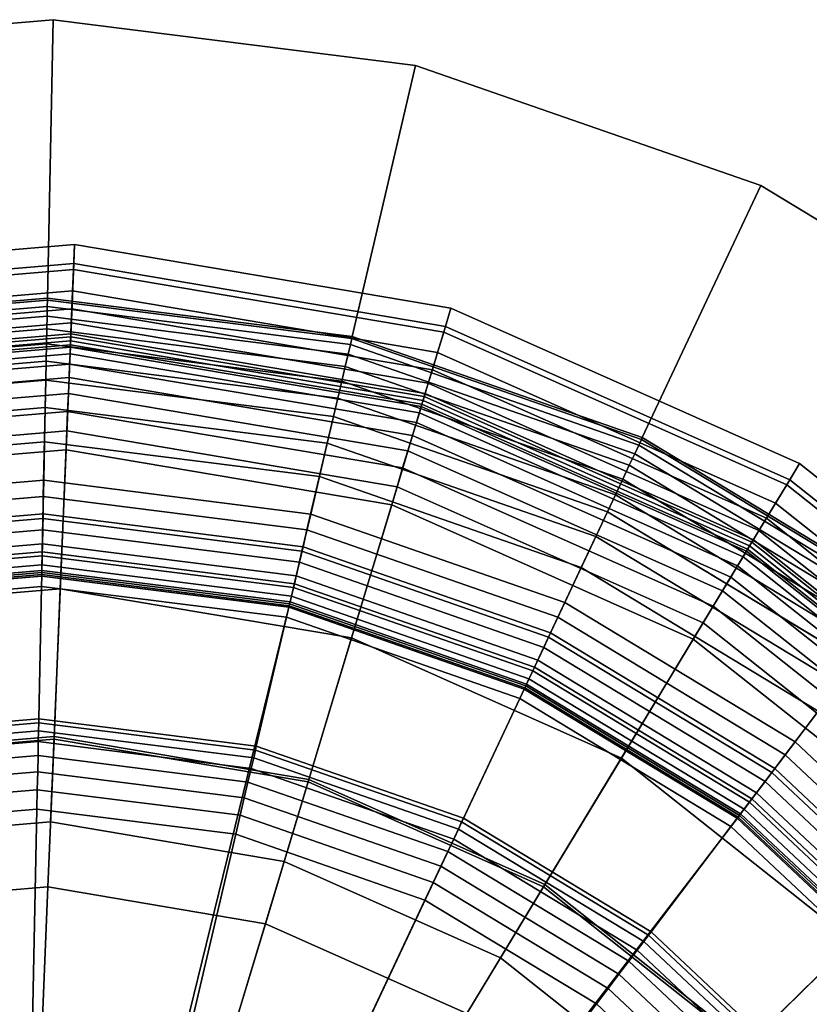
# Model space of a CAD drawing. Extents: x -43.1 to 43.1, y -41.3 to 41.3.
# Tile 502 of 656: x 31.003 to 31.636, y -12.067 to -11.278. Entities that reach past the tile are written whole.
import ezdxf

# ---------------------------------------------------------------- set-up
doc = ezdxf.new("R2010")
doc.units = 0
for name, color, linetype in [('LAMP', 7, 'CONTINUOUS'), ('LAMP_SUPPORT', 18, 'CONTINUOUS'), ('METAL_BASE', 254, 'CONTINUOUS')]:
    doc.layers.add(name, color=color, linetype=linetype)

msp = doc.modelspace()

# ---------------------------------------------------------------- linework, layer by layer
at = {"layer": 'LAMP'}
for points in [[(30.7425, -11.4843, 24.6401), (31.0473, -11.4586, 24.6401), (31.0466, -11.4738, 24.7579), (30.7457, -11.4992, 24.7579)], [(30.7467, -11.5039, 24.3843), (31.0464, -11.4786, 24.3843), (31.0473, -11.4586, 24.6401), (30.7425, -11.4843, 24.6401)], [(31.0464, -11.4786, 24.3843), (31.3431, -11.5287, 24.3843), (31.3489, -11.5095, 24.6401), (31.0473, -11.4586, 24.6401)], [(31.0473, -11.4586, 24.6401), (31.3489, -11.5095, 24.6401), (31.3445, -11.5241, 24.7579), (31.0466, -11.4738, 24.7579)], [(30.7457, -11.4992, 24.7579), (31.0466, -11.4738, 24.7579), (31.0442, -11.5324, 24.8806), (30.7579, -11.5565, 24.8806)], [(30.7502, -11.5206, 24.0998), (31.0457, -11.4957, 24.0998), (31.0464, -11.4786, 24.3843), (30.7467, -11.5039, 24.3843)], [(31.0466, -11.4738, 24.7579), (31.3445, -11.5241, 24.7579), (31.3275, -11.5802, 24.8806), (31.0442, -11.5324, 24.8806)], [(31.0457, -11.4957, 24.0998), (31.3381, -11.5451, 24.0998), (31.3431, -11.5287, 24.3843), (31.0464, -11.4786, 24.3843)], [(30.7532, -11.5346, 23.7996), (31.0451, -11.51, 23.7996), (31.0457, -11.4957, 24.0998), (30.7502, -11.5206, 24.0998)], [(31.0451, -11.51, 23.7996), (31.334, -11.5588, 23.7996), (31.3381, -11.5451, 24.0998), (31.0457, -11.4957, 24.0998)], [(30.7556, -11.5457, 23.4966), (31.0446, -11.5214, 23.4966), (31.0451, -11.51, 23.7996), (30.7532, -11.5346, 23.7996)], [(31.0446, -11.5214, 23.4966), (31.3307, -11.5697, 23.4966), (31.334, -11.5588, 23.7996), (31.0451, -11.51, 23.7996)], [(31.3431, -11.5287, 24.3843), (31.618, -11.651, 24.3843), (31.6283, -11.6338, 24.6401), (31.3489, -11.5095, 24.6401)], [(31.3489, -11.5095, 24.6401), (31.6283, -11.6338, 24.6401), (31.6204, -11.6469, 24.7579), (31.3445, -11.5241, 24.7579)], [(30.7574, -11.5542, 23.2036), (31.0443, -11.53, 23.2036), (31.0446, -11.5214, 23.4966), (30.7556, -11.5457, 23.4966)], [(31.0443, -11.53, 23.2036), (31.3282, -11.5779, 23.2036), (31.3307, -11.5697, 23.4966), (31.0446, -11.5214, 23.4966)], [(31.3445, -11.5241, 24.7579), (31.6204, -11.6469, 24.7579), (31.5901, -11.697, 24.8806), (31.3275, -11.5802, 24.8806)], [(30.7586, -11.5598, 22.9337), (31.0441, -11.5358, 22.9337), (31.0443, -11.53, 23.2036), (30.7574, -11.5542, 23.2036)], [(30.7579, -11.5565, 24.8806), (31.0442, -11.5324, 24.8806), (31.0404, -11.623, 24.9998), (30.7767, -11.6452, 24.9998)], [(30.7592, -11.5628, 22.6997), (31.0439, -11.5389, 22.6997), (31.0441, -11.5358, 22.9337), (30.7586, -11.5598, 22.9337)], [(31.0442, -11.5324, 24.8806), (31.3275, -11.5802, 24.8806), (31.3014, -11.667, 24.9998), (31.0404, -11.623, 24.9998)], [(31.0439, -11.5389, 22.6997), (31.3257, -11.5864, 22.6997), (31.3266, -11.5835, 22.9337), (31.0441, -11.5358, 22.9337)], [(31.0441, -11.5358, 22.9337), (31.3266, -11.5835, 22.9337), (31.3282, -11.5779, 23.2036), (31.0443, -11.53, 23.2036)], [(31.3381, -11.5451, 24.0998), (31.6091, -11.6656, 24.0998), (31.618, -11.651, 24.3843), (31.3431, -11.5287, 24.3843)], [(30.7596, -11.5647, 22.6845), (31.0439, -11.5408, 22.6845), (31.0439, -11.5389, 22.6997), (30.7592, -11.5628, 22.6997)], [(30.7607, -11.5699, 22.6707), (31.0436, -11.5461, 22.6707), (31.0439, -11.5408, 22.6845), (30.7596, -11.5647, 22.6845)], [(31.0436, -11.5461, 22.6707), (31.3236, -11.5934, 22.6707), (31.3251, -11.5883, 22.6845), (31.0439, -11.5408, 22.6845)], [(31.0439, -11.5408, 22.6845), (31.3251, -11.5883, 22.6845), (31.3257, -11.5864, 22.6997), (31.0439, -11.5389, 22.6997)], [(30.7624, -11.578, 22.6586), (31.0433, -11.5543, 22.6586), (31.0436, -11.5461, 22.6707), (30.7607, -11.5699, 22.6707)], [(31.0433, -11.5543, 22.6586), (31.3212, -11.6012, 22.6586), (31.3236, -11.5934, 22.6707), (31.0436, -11.5461, 22.6707)], [(31.334, -11.5588, 23.7996), (31.6017, -11.6778, 23.7996), (31.6091, -11.6656, 24.0998), (31.3381, -11.5451, 24.0998)], [(30.7647, -11.5885, 22.6486), (31.0428, -11.565, 22.6486), (31.0433, -11.5543, 22.6586), (30.7624, -11.578, 22.6586)], [(31.0428, -11.565, 22.6486), (31.3181, -11.6115, 22.6486), (31.3212, -11.6012, 22.6586), (31.0433, -11.5543, 22.6586)], [(31.3307, -11.5697, 23.4966), (31.5958, -11.6876, 23.4966), (31.6017, -11.6778, 23.7996), (31.334, -11.5588, 23.7996)], [(30.7673, -11.601, 22.6411), (31.0423, -11.5778, 22.6411), (31.0428, -11.565, 22.6486), (30.7647, -11.5885, 22.6486)], [(31.0423, -11.5778, 22.6411), (31.3144, -11.6237, 22.6411), (31.3181, -11.6115, 22.6486), (31.0428, -11.565, 22.6486)], [(31.3282, -11.5779, 23.2036), (31.5913, -11.695, 23.2036), (31.5958, -11.6876, 23.4966), (31.3307, -11.5697, 23.4966)], [(30.7703, -11.6151, 22.6365), (31.0417, -11.5922, 22.6365), (31.0423, -11.5778, 22.6411), (30.7673, -11.601, 22.6411)], [(31.0417, -11.5922, 22.6365), (31.3102, -11.6375, 22.6365), (31.3144, -11.6237, 22.6411), (31.0423, -11.5778, 22.6411)], [(31.3275, -11.5802, 24.8806), (31.5901, -11.697, 24.8806), (31.5431, -11.7746, 24.9998), (31.3014, -11.667, 24.9998)], [(31.3257, -11.5864, 22.6997), (31.5867, -11.7026, 22.6997), (31.5883, -11.6999, 22.9337), (31.3266, -11.5835, 22.9337)], [(31.3266, -11.5835, 22.9337), (31.5883, -11.6999, 22.9337), (31.5913, -11.695, 23.2036), (31.3282, -11.5779, 23.2036)], [(31.3236, -11.5934, 22.6707), (31.583, -11.7088, 22.6707), (31.5857, -11.7042, 22.6845), (31.3251, -11.5883, 22.6845)], [(31.3251, -11.5883, 22.6845), (31.5857, -11.7042, 22.6845), (31.5867, -11.7026, 22.6997), (31.3257, -11.5864, 22.6997)], [(30.7736, -11.6304, 22.6352), (31.0411, -11.6078, 22.6352), (31.0417, -11.5922, 22.6365), (30.7703, -11.6151, 22.6365)], [(31.0411, -11.6078, 22.6352), (31.3057, -11.6525, 22.6352), (31.3102, -11.6375, 22.6365), (31.0417, -11.5922, 22.6365)], [(31.3212, -11.6012, 22.6586), (31.5787, -11.7158, 22.6586), (31.583, -11.7088, 22.6707), (31.3236, -11.5934, 22.6707)], [(31.3181, -11.6115, 22.6486), (31.5732, -11.725, 22.6486), (31.5787, -11.7158, 22.6586), (31.3212, -11.6012, 22.6586)], [(30.8246, -11.8699, 22.6428), (31.0309, -11.8525, 22.6428), (31.0411, -11.6078, 22.6352), (30.7736, -11.6304, 22.6352)], [(31.0309, -11.8525, 22.6428), (31.235, -11.887, 22.6428), (31.3057, -11.6525, 22.6352), (31.0411, -11.6078, 22.6352)], [(31.3144, -11.6237, 22.6411), (31.5666, -11.7359, 22.6411), (31.5732, -11.725, 22.6486), (31.3181, -11.6115, 22.6486)], [(30.7767, -11.6452, 24.9998), (31.0404, -11.623, 24.9998), (31.0358, -11.7342, 25.107), (30.7999, -11.754, 25.107)], [(31.0404, -11.623, 24.9998), (31.3014, -11.667, 24.9998), (31.2692, -11.7736, 25.107), (31.0358, -11.7342, 25.107)], [(31.3102, -11.6375, 22.6365), (31.5591, -11.7482, 22.6365), (31.5666, -11.7359, 22.6411), (31.3144, -11.6237, 22.6411)], [(31.3057, -11.6525, 22.6352), (31.551, -11.7616, 22.6352), (31.5591, -11.7482, 22.6365), (31.3102, -11.6375, 22.6365)], [(31.618, -11.651, 24.3843), (31.8538, -11.8378, 24.3843), (31.8681, -11.8238, 24.6401), (31.6283, -11.6338, 24.6401)], [(31.6283, -11.6338, 24.6401), (31.8681, -11.8238, 24.6401), (31.8572, -11.8344, 24.7579), (31.6204, -11.6469, 24.7579)], [(31.235, -11.887, 22.6428), (31.4242, -11.9711, 22.6428), (31.551, -11.7616, 22.6352), (31.3057, -11.6525, 22.6352)], [(31.6204, -11.6469, 24.7579), (31.8572, -11.8344, 24.7579), (31.8153, -11.8755, 24.8806), (31.5901, -11.697, 24.8806)], [(31.6091, -11.6656, 24.0998), (31.8415, -11.8498, 24.0998), (31.8538, -11.8378, 24.3843), (31.618, -11.651, 24.3843)], [(31.3014, -11.667, 24.9998), (31.5431, -11.7746, 24.9998), (31.4855, -11.8698, 25.107), (31.2692, -11.7736, 25.107)], [(31.6017, -11.6778, 23.7996), (31.8313, -11.8598, 23.7996), (31.8415, -11.8498, 24.0998), (31.6091, -11.6656, 24.0998)], [(31.5958, -11.6876, 23.4966), (31.8232, -11.8677, 23.4966), (31.8313, -11.8598, 23.7996), (31.6017, -11.6778, 23.7996)], [(31.5913, -11.695, 23.2036), (31.817, -11.8738, 23.2036), (31.8232, -11.8677, 23.4966), (31.5958, -11.6876, 23.4966)], [(31.5901, -11.697, 24.8806), (31.8153, -11.8755, 24.8806), (31.7506, -11.9389, 24.9998), (31.5431, -11.7746, 24.9998)], [(31.5867, -11.7026, 22.6997), (31.8107, -11.88, 22.6997), (31.8129, -11.8778, 22.9337), (31.5883, -11.6999, 22.9337)], [(31.5883, -11.6999, 22.9337), (31.8129, -11.8778, 22.9337), (31.817, -11.8738, 23.2036), (31.5913, -11.695, 23.2036)], [(31.5787, -11.7158, 22.6586), (31.7997, -11.8908, 22.6586), (31.8055, -11.8851, 22.6707), (31.583, -11.7088, 22.6707)], [(31.583, -11.7088, 22.6707), (31.8055, -11.8851, 22.6707), (31.8093, -11.8813, 22.6845), (31.5857, -11.7042, 22.6845)], [(31.5857, -11.7042, 22.6845), (31.8093, -11.8813, 22.6845), (31.8107, -11.88, 22.6997), (31.5867, -11.7026, 22.6997)], [(31.5732, -11.725, 22.6486), (31.792, -11.8983, 22.6486), (31.7997, -11.8908, 22.6586), (31.5787, -11.7158, 22.6586)], [(31.5666, -11.7359, 22.6411), (31.7829, -11.9073, 22.6411), (31.792, -11.8983, 22.6486), (31.5732, -11.725, 22.6486)], [(30.7999, -11.754, 25.107), (31.0358, -11.7342, 25.107), (31.0308, -11.8546, 25.1939), (30.825, -11.872, 25.1939)], [(31.0358, -11.7342, 25.107), (31.2692, -11.7736, 25.107), (31.2344, -11.889, 25.1939), (31.0308, -11.8546, 25.1939)], [(31.5591, -11.7482, 22.6365), (31.7726, -11.9174, 22.6365), (31.7829, -11.9073, 22.6411), (31.5666, -11.7359, 22.6411)], [(31.551, -11.7616, 22.6352), (31.7614, -11.9283, 22.6352), (31.7726, -11.9174, 22.6365), (31.5591, -11.7482, 22.6365)], [(31.4242, -11.9711, 22.6428), (31.5865, -12.0997, 22.6428), (31.7614, -11.9283, 22.6352), (31.551, -11.7616, 22.6352)], [(31.2692, -11.7736, 25.107), (31.4855, -11.8698, 25.107), (31.4231, -11.973, 25.1939), (31.2344, -11.889, 25.1939)], [(31.5431, -11.7746, 24.9998), (31.7506, -11.9389, 24.9998), (31.6711, -12.0168, 25.107), (31.4855, -11.8698, 25.107)], [(30.8388, -11.9369, 22.1433), (31.028, -11.921, 22.1434), (31.0309, -11.8525, 22.6428), (30.8246, -11.8699, 22.6428)], [(30.825, -11.872, 25.1939), (31.0308, -11.8546, 25.1939), (31.0259, -11.9731, 25.2522), (30.8497, -11.9879, 25.2522)], [(31.0308, -11.8546, 25.1939), (31.2344, -11.889, 25.1939), (31.2002, -12.0025, 25.2522), (31.0259, -11.9731, 25.2522)], [(31.028, -11.921, 22.1434), (31.2152, -11.9526, 22.1434), (31.235, -11.887, 22.6428), (31.0309, -11.8525, 22.6428)], [(31.4855, -11.8698, 25.107), (31.6711, -12.0168, 25.107), (31.585, -12.1012, 25.1939), (31.4231, -11.973, 25.1939)], [(31.2344, -11.889, 25.1939), (31.4231, -11.973, 25.1939), (31.3617, -12.0744, 25.2522), (31.2002, -12.0025, 25.2522)], [(31.2152, -11.9526, 22.1434), (31.3887, -12.0298, 22.1434), (31.4242, -11.9711, 22.6428), (31.235, -11.887, 22.6428)], [(31.028, -11.921, 22.1434), (30.8388, -11.9369, 22.1433), (30.9965, -12.6777, 22.1433), (31.2152, -11.9526, 22.1434)], [(31.5865, -12.0997, 22.6428), (31.7117, -12.2646, 22.6428), (31.9237, -12.1421, 22.6352), (31.7614, -11.9283, 22.6352)], [(31.3887, -12.0298, 22.1434), (31.2152, -11.9526, 22.1434), (30.9965, -12.6777, 22.1433), (31.5375, -12.1477, 22.1433)], [(30.8497, -11.9879, 25.2522), (31.0259, -11.9731, 25.2522), (31.0215, -12.0781, 25.2735), (30.8716, -12.0907, 25.2735)], [(31.0259, -11.9731, 25.2522), (31.2002, -12.0025, 25.2522), (31.1698, -12.1031, 25.2735), (31.0215, -12.0781, 25.2735)], [(31.4231, -11.973, 25.1939), (31.585, -12.1012, 25.1939), (31.5003, -12.1841, 25.2522), (31.3617, -12.0744, 25.2522)], [(31.3887, -12.0298, 22.1434), (31.5375, -12.1477, 22.1433), (31.5865, -12.0997, 22.6428), (31.4242, -11.9711, 22.6428)], [(31.2002, -12.0025, 25.2522), (31.3617, -12.0744, 25.2522), (31.3073, -12.1643, 25.2735), (31.1698, -12.1031, 25.2735)], [(31.6711, -12.0168, 25.107), (31.8143, -12.2053, 25.107), (31.7098, -12.2656, 25.1939), (31.585, -12.1012, 25.1939)]]:
    msp.add_3dface(points, dxfattribs=at)
at = {"layer": 'LAMP_SUPPORT'}
for points in [[(31.0255, -11.5014, 19.0011), (30.7802, -11.5221, 19.0011), (30.7805, -11.5238, 18.9861), (31.0255, -11.5032, 18.9861)], [(31.0255, -11.5014, 22.465), (30.7802, -11.5221, 22.465), (30.7802, -11.5221, 19.0011), (31.0255, -11.5014, 19.0011)], [(31.0255, -11.5032, 22.48), (30.7805, -11.5238, 22.48), (30.7802, -11.5221, 22.465), (31.0255, -11.5014, 22.465)], [(31.0255, -11.5032, 18.9861), (30.7805, -11.5238, 18.9861), (30.7815, -11.5287, 18.9723), (31.0254, -11.5081, 18.9723)], [(31.0254, -11.5081, 22.4939), (30.7815, -11.5287, 22.4939), (30.7805, -11.5238, 22.48), (31.0255, -11.5032, 22.48)], [(31.2694, -11.5339, 18.9861), (31.0255, -11.5032, 18.9861), (31.0254, -11.5081, 18.9723), (31.2683, -11.5387, 18.9723)], [(31.2683, -11.5387, 22.4939), (31.0254, -11.5081, 22.4939), (31.0255, -11.5032, 22.48), (31.2694, -11.5339, 22.48)], [(31.2698, -11.5322, 19.0011), (31.0255, -11.5014, 19.0011), (31.0255, -11.5032, 18.9861), (31.2694, -11.5339, 18.9861)], [(31.2698, -11.5322, 22.465), (31.0255, -11.5014, 22.465), (31.0255, -11.5014, 19.0011), (31.2698, -11.5322, 19.0011)], [(31.2694, -11.5339, 22.48), (31.0255, -11.5032, 22.48), (31.0255, -11.5014, 22.465), (31.2698, -11.5322, 22.465)], [(31.0254, -11.5081, 18.9723), (30.7815, -11.5287, 18.9723), (30.7829, -11.5363, 18.9601), (31.0252, -11.5159, 18.9601)], [(31.0252, -11.5159, 22.5061), (30.7829, -11.5363, 22.5061), (30.7815, -11.5287, 22.4939), (31.0254, -11.5081, 22.4939)], [(31.2683, -11.5387, 18.9723), (31.0254, -11.5081, 18.9723), (31.0252, -11.5159, 18.9601), (31.2665, -11.5463, 18.9601)], [(31.2665, -11.5463, 22.5061), (31.0252, -11.5159, 22.5061), (31.0254, -11.5081, 22.4939), (31.2683, -11.5387, 22.4939)], [(31.0252, -11.5159, 18.9601), (30.7829, -11.5363, 18.9601), (30.7848, -11.5463, 18.9499), (31.025, -11.5261, 18.9499)], [(31.025, -11.5261, 22.5162), (30.7848, -11.5463, 22.5162), (30.7829, -11.5363, 22.5061), (31.0252, -11.5159, 22.5061)], [(31.2665, -11.5463, 18.9601), (31.0252, -11.5159, 18.9601), (31.025, -11.5261, 18.9499), (31.2642, -11.5562, 18.9499)], [(31.2642, -11.5562, 22.5162), (31.025, -11.5261, 22.5162), (31.0252, -11.5159, 22.5061), (31.2665, -11.5463, 22.5061)], [(31.025, -11.5261, 18.9499), (30.7848, -11.5463, 18.9499), (30.7871, -11.5583, 18.9421), (31.0248, -11.5382, 18.9421)], [(31.0248, -11.5382, 22.524), (30.7871, -11.5583, 22.524), (30.7848, -11.5463, 22.5162), (31.025, -11.5261, 22.5162)], [(31.2642, -11.5562, 18.9499), (31.025, -11.5261, 18.9499), (31.0248, -11.5382, 18.9421), (31.2614, -11.5681, 18.9421)], [(31.2614, -11.5681, 22.524), (31.0248, -11.5382, 22.524), (31.025, -11.5261, 22.5162), (31.2642, -11.5562, 22.5162)], [(31.5016, -11.6147, 18.9861), (31.2694, -11.5339, 18.9861), (31.2683, -11.5387, 18.9723), (31.4995, -11.6192, 18.9723)], [(31.4995, -11.6192, 22.4939), (31.2683, -11.5387, 22.4939), (31.2694, -11.5339, 22.48), (31.5016, -11.6147, 22.48)], [(31.5023, -11.6131, 19.0011), (31.2698, -11.5322, 19.0011), (31.2694, -11.5339, 18.9861), (31.5016, -11.6147, 18.9861)], [(31.5016, -11.6147, 22.48), (31.2694, -11.5339, 22.48), (31.2698, -11.5322, 22.465), (31.5023, -11.6131, 22.465)], [(31.5023, -11.6131, 22.465), (31.2698, -11.5322, 22.465), (31.2698, -11.5322, 19.0011), (31.5023, -11.6131, 19.0011)], [(31.0248, -11.5382, 18.9421), (30.7871, -11.5583, 18.9421), (30.7897, -11.5718, 18.9372), (31.0245, -11.5521, 18.9372)], [(31.0245, -11.5521, 22.5289), (30.7897, -11.5718, 22.5289), (30.7871, -11.5583, 22.524), (31.0248, -11.5382, 22.524)], [(31.2614, -11.5681, 18.9421), (31.0248, -11.5382, 18.9421), (31.0245, -11.5521, 18.9372), (31.2582, -11.5815, 18.9372)], [(31.2582, -11.5815, 22.5289), (31.0245, -11.5521, 22.5289), (31.0248, -11.5382, 22.524), (31.2614, -11.5681, 22.524)], [(31.4995, -11.6192, 18.9723), (31.2683, -11.5387, 18.9723), (31.2665, -11.5463, 18.9601), (31.4962, -11.6262, 18.9601)], [(31.4962, -11.6262, 22.5061), (31.2665, -11.5463, 22.5061), (31.2683, -11.5387, 22.4939), (31.4995, -11.6192, 22.4939)], [(31.0245, -11.5521, 18.9372), (30.7897, -11.5718, 18.9372), (30.7925, -11.5866, 18.9354), (31.0242, -11.5671, 18.9354)], [(31.0242, -11.5671, 22.5307), (30.7925, -11.5866, 22.5307), (30.7897, -11.5718, 22.5289), (31.0245, -11.5521, 22.5289)], [(31.2582, -11.5815, 18.9372), (31.0245, -11.5521, 18.9372), (31.0242, -11.5671, 18.9354), (31.2548, -11.5962, 18.9354)], [(31.2548, -11.5962, 22.5307), (31.0242, -11.5671, 22.5307), (31.0245, -11.5521, 22.5289), (31.2582, -11.5815, 22.5289)], [(31.4962, -11.6262, 18.9601), (31.2665, -11.5463, 18.9601), (31.2642, -11.5562, 18.9499), (31.4918, -11.6354, 18.9499)], [(31.4918, -11.6354, 22.5162), (31.2642, -11.5562, 22.5162), (31.2665, -11.5463, 22.5061), (31.4962, -11.6262, 22.5061)], [(31.4918, -11.6354, 18.9499), (31.2642, -11.5562, 18.9499), (31.2614, -11.5681, 18.9421), (31.4867, -11.6464, 18.9421)], [(31.4867, -11.6464, 22.524), (31.2614, -11.5681, 22.524), (31.2642, -11.5562, 22.5162), (31.4918, -11.6354, 22.5162)], [(31.0242, -11.5671, 18.9354), (30.7925, -11.5866, 18.9354), (30.7966, -11.6082, 18.9338), (31.0237, -11.5891, 18.9338)], [(31.0222, -11.6603, 22.5307), (30.81, -11.6782, 22.5307), (30.7925, -11.5866, 22.5307), (31.0242, -11.5671, 22.5307)], [(31.2335, -11.687, 22.5307), (31.0222, -11.6603, 22.5307), (31.0242, -11.5671, 22.5307), (31.2548, -11.5962, 22.5307)], [(31.2548, -11.5962, 18.9354), (31.0242, -11.5671, 18.9354), (31.0237, -11.5891, 18.9338), (31.2498, -11.6176, 18.9338)], [(31.4867, -11.6464, 18.9421), (31.2614, -11.5681, 18.9421), (31.2582, -11.5815, 18.9372), (31.4808, -11.6589, 18.9372)], [(31.4808, -11.6589, 22.5289), (31.2582, -11.5815, 22.5289), (31.2614, -11.5681, 22.524), (31.4867, -11.6464, 22.524)], [(31.4808, -11.6589, 18.9372), (31.2582, -11.5815, 18.9372), (31.2548, -11.5962, 18.9354), (31.4744, -11.6726, 18.9354)], [(31.4744, -11.6726, 22.5307), (31.2548, -11.5962, 22.5307), (31.2582, -11.5815, 22.5289), (31.4808, -11.6589, 22.5289)], [(31.0237, -11.5891, 18.9338), (30.7966, -11.6082, 18.9338), (30.8018, -11.6352, 18.929), (31.0232, -11.6166, 18.929)], [(31.2498, -11.6176, 18.9338), (31.0237, -11.5891, 18.9338), (31.0232, -11.6166, 18.929), (31.2435, -11.6443, 18.929)], [(31.4347, -11.757, 22.5307), (31.2335, -11.687, 22.5307), (31.2548, -11.5962, 22.5307), (31.4744, -11.6726, 22.5307)], [(31.4744, -11.6726, 18.9354), (31.2548, -11.5962, 18.9354), (31.2498, -11.6176, 18.9338), (31.465, -11.6924, 18.9338)], [(31.7119, -11.742, 18.9861), (31.5016, -11.6147, 18.9861), (31.4995, -11.6192, 18.9723), (31.7089, -11.7459, 18.9723)], [(31.7089, -11.7459, 22.4939), (31.4995, -11.6192, 22.4939), (31.5016, -11.6147, 22.48), (31.7119, -11.742, 22.48)], [(31.7129, -11.7406, 19.0011), (31.5023, -11.6131, 19.0011), (31.5016, -11.6147, 18.9861), (31.7119, -11.742, 18.9861)], [(31.7119, -11.742, 22.48), (31.5016, -11.6147, 22.48), (31.5023, -11.6131, 22.465), (31.7129, -11.7406, 22.465)], [(31.7129, -11.7406, 22.465), (31.5023, -11.6131, 22.465), (31.5023, -11.6131, 19.0011), (31.7129, -11.7406, 19.0011)], [(31.0232, -11.6166, 18.929), (30.8018, -11.6352, 18.929), (30.8076, -11.6655, 18.9214), (31.0225, -11.6474, 18.9214)], [(31.2435, -11.6443, 18.929), (31.0232, -11.6166, 18.929), (31.0225, -11.6474, 18.9214), (31.2365, -11.6744, 18.9214)], [(31.465, -11.6924, 18.9338), (31.2498, -11.6176, 18.9338), (31.2435, -11.6443, 18.929), (31.4533, -11.7173, 18.929)], [(31.7089, -11.7459, 18.9723), (31.4995, -11.6192, 18.9723), (31.4962, -11.6262, 18.9601), (31.7042, -11.7521, 18.9601)], [(31.7042, -11.7521, 22.5061), (31.4962, -11.6262, 22.5061), (31.4995, -11.6192, 22.4939), (31.7089, -11.7459, 22.4939)], [(31.7042, -11.7521, 18.9601), (31.4962, -11.6262, 18.9601), (31.4918, -11.6354, 18.9499), (31.6981, -11.7602, 18.9499)], [(31.6981, -11.7602, 22.5162), (31.4918, -11.6354, 22.5162), (31.4962, -11.6262, 22.5061), (31.7042, -11.7521, 22.5061)], [(31.6981, -11.7602, 18.9499), (31.4918, -11.6354, 18.9499), (31.4867, -11.6464, 18.9421), (31.6907, -11.7699, 18.9421)], [(31.6907, -11.7699, 22.524), (31.4867, -11.6464, 22.524), (31.4918, -11.6354, 22.5162), (31.6981, -11.7602, 22.5162)], [(31.4533, -11.7173, 18.929), (31.2435, -11.6443, 18.929), (31.2365, -11.6744, 18.9214), (31.4402, -11.7452, 18.9214)], [(31.6907, -11.7699, 18.9421), (31.4867, -11.6464, 18.9421), (31.4808, -11.6589, 18.9372), (31.6823, -11.7809, 18.9372)], [(31.6823, -11.7809, 22.5289), (31.4808, -11.6589, 22.5289), (31.4867, -11.6464, 22.524), (31.6907, -11.7699, 22.524)], [(31.0225, -11.6474, 18.9214), (30.8076, -11.6655, 18.9214), (30.8133, -11.6956, 18.9114), (31.0219, -11.678, 18.9114)], [(31.2365, -11.6744, 18.9214), (31.0225, -11.6474, 18.9214), (31.0219, -11.678, 18.9114), (31.2295, -11.7042, 18.9114)], [(31.022, -11.6743, 22.5291), (30.8127, -11.6919, 22.5291), (30.81, -11.6782, 22.5307), (31.0222, -11.6603, 22.5307)], [(31.2304, -11.7006, 22.5291), (31.022, -11.6743, 22.5291), (31.0222, -11.6603, 22.5307), (31.2335, -11.687, 22.5307)], [(31.6823, -11.7809, 18.9372), (31.4808, -11.6589, 18.9372), (31.4744, -11.6726, 18.9354), (31.6732, -11.7929, 18.9354)], [(31.6733, -11.7929, 22.5307), (31.4744, -11.6726, 22.5307), (31.4808, -11.6589, 22.5289), (31.6823, -11.7809, 22.5289)], [(31.0217, -11.6871, 22.5245), (30.815, -11.7045, 22.5245), (30.8127, -11.6919, 22.5291), (31.022, -11.6743, 22.5291)], [(31.0219, -11.678, 18.9114), (30.8133, -11.6956, 18.9114), (30.8184, -11.7218, 18.8993), (31.0213, -11.7047, 18.8993)], [(31.2295, -11.7042, 18.9114), (31.0219, -11.678, 18.9114), (31.0213, -11.7047, 18.8993), (31.2234, -11.7302, 18.8993)], [(31.2274, -11.713, 22.5245), (31.0217, -11.6871, 22.5245), (31.022, -11.6743, 22.5291), (31.2304, -11.7006, 22.5291)], [(31.4402, -11.7452, 18.9214), (31.2365, -11.6744, 18.9214), (31.2295, -11.7042, 18.9114), (31.4272, -11.7729, 18.9114)], [(31.6169, -11.8672, 22.5307), (31.4347, -11.757, 22.5307), (31.4744, -11.6726, 22.5307), (31.6733, -11.7929, 22.5307)], [(31.6732, -11.7929, 18.9354), (31.4744, -11.6726, 18.9354), (31.465, -11.6924, 18.9338), (31.66, -11.8104, 18.9338)], [(31.0215, -11.6984, 22.5173), (30.8172, -11.7156, 22.5173), (30.815, -11.7045, 22.5245), (31.0217, -11.6871, 22.5245)], [(31.2249, -11.724, 22.5173), (31.0215, -11.6984, 22.5173), (31.0217, -11.6871, 22.5245), (31.2274, -11.713, 22.5245)], [(31.4288, -11.7696, 22.5291), (31.2304, -11.7006, 22.5291), (31.2335, -11.687, 22.5307), (31.4347, -11.757, 22.5307)], [(31.66, -11.8104, 18.9338), (31.465, -11.6924, 18.9338), (31.4533, -11.7173, 18.929), (31.6433, -11.8323, 18.929)], [(31.0213, -11.7078, 22.5079), (30.8189, -11.7249, 22.5079), (30.8172, -11.7156, 22.5173), (31.0215, -11.6984, 22.5173)], [(31.2227, -11.7332, 22.5079), (31.0213, -11.7078, 22.5079), (31.0215, -11.6984, 22.5173), (31.2249, -11.724, 22.5173)], [(31.4233, -11.7812, 22.5245), (31.2274, -11.713, 22.5245), (31.2304, -11.7006, 22.5291), (31.4288, -11.7696, 22.5291)], [(31.0213, -11.7047, 18.8993), (30.8184, -11.7218, 18.8993), (30.822, -11.7408, 18.8854), (31.0209, -11.7241, 18.8854)], [(31.0211, -11.7151, 22.4966), (30.8203, -11.732, 22.4966), (30.8189, -11.7249, 22.5079), (31.0213, -11.7078, 22.5079)], [(31.2234, -11.7302, 18.8993), (31.0213, -11.7047, 18.8993), (31.0209, -11.7241, 18.8854), (31.219, -11.749, 18.8854)], [(31.2211, -11.7403, 22.4966), (31.0211, -11.7151, 22.4966), (31.0213, -11.7078, 22.5079), (31.2227, -11.7332, 22.5079)], [(31.4272, -11.7729, 18.9114), (31.2295, -11.7042, 18.9114), (31.2234, -11.7302, 18.8993), (31.4158, -11.7971, 18.8993)], [(31.021, -11.7197, 22.4838), (30.8212, -11.7365, 22.4838), (30.8203, -11.732, 22.4966), (31.0211, -11.7151, 22.4966)], [(31.22, -11.7447, 22.4838), (31.021, -11.7197, 22.4838), (31.0211, -11.7151, 22.4966), (31.2211, -11.7403, 22.4966)], [(31.4185, -11.7914, 22.5173), (31.2249, -11.724, 22.5173), (31.2274, -11.713, 22.5245), (31.4233, -11.7812, 22.5245)], [(31.6433, -11.8323, 18.929), (31.4533, -11.7173, 18.929), (31.4402, -11.7452, 18.9214), (31.6247, -11.8569, 18.9214)], [(31.021, -11.7213, 22.4698), (30.8215, -11.7381, 22.4698), (30.8212, -11.7365, 22.4838), (31.021, -11.7197, 22.4838)], [(31.021, -11.7229, 21.5662), (30.8218, -11.7397, 21.5662), (30.8215, -11.7381, 22.4698), (31.021, -11.7213, 22.4698)], [(30.9967, -12.6554, 21.5662), (30.8218, -11.7397, 21.5662), (31.021, -11.7229, 21.5662), (31.2193, -11.7479, 21.5662)], [(31.0209, -11.7241, 18.8854), (30.822, -11.7408, 18.8854), (30.8236, -11.749, 18.8701), (31.0208, -11.7324, 18.8701)], [(31.219, -11.749, 18.8854), (31.0209, -11.7241, 18.8854), (31.0208, -11.7324, 18.8701), (31.2171, -11.7571, 18.8701)], [(31.2196, -11.7463, 22.4698), (31.021, -11.7213, 22.4698), (31.021, -11.7197, 22.4838), (31.22, -11.7447, 22.4838)], [(31.2193, -11.7479, 21.5662), (31.021, -11.7229, 21.5662), (31.021, -11.7213, 22.4698), (31.2196, -11.7463, 22.4698)], [(31.4145, -11.8, 22.5079), (31.2227, -11.7332, 22.5079), (31.2249, -11.724, 22.5173), (31.4185, -11.7914, 22.5173)], [(31.0208, -11.7324, 18.8701), (30.8236, -11.749, 18.8701), (30.8434, -11.8531, 17.848), (31.0186, -11.8384, 17.848)], [(31.2171, -11.7571, 18.8701), (31.0208, -11.7324, 18.8701), (31.0186, -11.8384, 17.848), (31.1929, -11.8603, 17.848)], [(31.4158, -11.7971, 18.8993), (31.2234, -11.7302, 18.8993), (31.219, -11.749, 18.8854), (31.4076, -11.8146, 18.8854)], [(31.4114, -11.8065, 22.4966), (31.2211, -11.7403, 22.4966), (31.2227, -11.7332, 22.5079), (31.4145, -11.8, 22.5079)], [(31.4095, -11.8106, 22.4838), (31.22, -11.7447, 22.4838), (31.2211, -11.7403, 22.4966), (31.4114, -11.8065, 22.4966)], [(31.0114, -12.6572, 21.5662), (30.9967, -12.6554, 21.5662), (31.2193, -11.7479, 21.5662), (31.408, -11.8136, 21.5662)], [(31.4076, -11.8146, 18.8854), (31.219, -11.749, 18.8854), (31.2171, -11.7571, 18.8701), (31.404, -11.8222, 18.8701)], [(31.408, -11.8136, 21.5662), (31.2193, -11.7479, 21.5662), (31.2196, -11.7463, 22.4698), (31.4088, -11.8121, 22.4698)], [(31.4088, -11.8121, 22.4698), (31.2196, -11.7463, 22.4698), (31.22, -11.7447, 22.4838), (31.4095, -11.8106, 22.4838)], [(31.6247, -11.8569, 18.9214), (31.4402, -11.7452, 18.9214), (31.4272, -11.7729, 18.9114), (31.6062, -11.8813, 18.9114)], [(31.404, -11.8222, 18.8701), (31.2171, -11.7571, 18.8701), (31.1929, -11.8603, 17.848), (31.3589, -11.9181, 17.848)], [(31.6085, -11.8783, 22.5291), (31.4288, -11.7696, 22.5291), (31.4347, -11.757, 22.5307), (31.6169, -11.8672, 22.5307)], [(31.6062, -11.8813, 18.9114), (31.4272, -11.7729, 18.9114), (31.4158, -11.7971, 18.8993), (31.5901, -11.9026, 18.8993)], [(31.6007, -11.8886, 22.5245), (31.4233, -11.7812, 22.5245), (31.4288, -11.7696, 22.5291), (31.6085, -11.8783, 22.5291)], [(31.5939, -11.8976, 22.5173), (31.4185, -11.7914, 22.5173), (31.4233, -11.7812, 22.5245), (31.6007, -11.8886, 22.5245)], [(31.5882, -11.9051, 22.5079), (31.4145, -11.8, 22.5079), (31.4185, -11.7914, 22.5173), (31.5939, -11.8976, 22.5173)], [(31.7722, -12.013, 22.5307), (31.6169, -11.8672, 22.5307), (31.6733, -11.7929, 22.5307), (31.8427, -11.952, 22.5307)], [(31.5901, -11.9026, 18.8993), (31.4158, -11.7971, 18.8993), (31.4076, -11.8146, 18.8854), (31.5784, -11.918, 18.8854)], [(31.5838, -11.9108, 22.4966), (31.4114, -11.8065, 22.4966), (31.4145, -11.8, 22.5079), (31.5882, -11.9051, 22.5079)], [(31.579, -11.9171, 21.5662), (31.408, -11.8136, 21.5662), (31.4088, -11.8121, 22.4698), (31.5801, -11.9158, 22.4698)], [(31.5801, -11.9158, 22.4698), (31.4088, -11.8121, 22.4698), (31.4095, -11.8106, 22.4838), (31.581, -11.9145, 22.4838)], [(31.581, -11.9145, 22.4838), (31.4095, -11.8106, 22.4838), (31.4114, -11.8065, 22.4966), (31.5838, -11.9108, 22.4966)], [(31.0114, -12.6572, 21.5662), (31.408, -11.8136, 21.5662), (31.579, -11.9171, 21.5662)], [(31.5784, -11.918, 18.8854), (31.4076, -11.8146, 18.8854), (31.404, -11.8222, 18.8701), (31.5733, -11.9246, 18.8701)], [(31.5733, -11.9246, 18.8701), (31.404, -11.8222, 18.8701), (31.3589, -11.9181, 17.848), (31.5093, -12.0091, 17.848)], [(31.8053, -11.9844, 18.929), (31.6433, -11.8323, 18.929), (31.6247, -11.8569, 18.9214), (31.782, -12.0045, 18.9214)], [(31.0186, -11.8384, 17.848), (30.8434, -11.8531, 17.848), (30.8441, -11.8563, 17.8327), (31.0185, -11.8416, 17.8327)], [(31.0185, -11.8416, 17.8327), (30.8441, -11.8563, 17.8327), (30.8452, -11.8625, 17.8188), (31.0184, -11.8479, 17.8188)], [(31.1922, -11.8635, 17.8327), (31.0185, -11.8416, 17.8327), (31.0184, -11.8479, 17.8188), (31.1908, -11.8696, 17.8188)], [(31.1929, -11.8603, 17.848), (31.0186, -11.8384, 17.848), (31.0185, -11.8416, 17.8327), (31.1922, -11.8635, 17.8327)], [(31.0184, -11.8479, 17.8188), (30.8452, -11.8625, 17.8188), (30.8469, -11.8712, 17.8067), (31.0182, -11.8567, 17.8067)], [(31.1908, -11.8696, 17.8188), (31.0184, -11.8479, 17.8188), (31.0182, -11.8567, 17.8067), (31.1887, -11.8782, 17.8067)], [(31.0182, -11.8567, 17.8067), (30.8469, -11.8712, 17.8067), (30.849, -11.8821, 17.7967), (31.018, -11.8678, 17.7967)], [(31.1887, -11.8782, 17.8067), (31.0182, -11.8567, 17.8067), (31.018, -11.8678, 17.7967), (31.1862, -11.8891, 17.7967)], [(31.782, -12.0045, 18.9214), (31.6247, -11.8569, 18.9214), (31.6062, -11.8813, 18.9114), (31.7588, -12.0245, 18.9114)], [(31.3575, -11.921, 17.8327), (31.1922, -11.8635, 17.8327), (31.1908, -11.8696, 17.8188), (31.3549, -11.9267, 17.8188)], [(31.3589, -11.9181, 17.848), (31.1929, -11.8603, 17.848), (31.1922, -11.8635, 17.8327), (31.3575, -11.921, 17.8327)], [(31.7616, -12.0221, 22.5291), (31.6085, -11.8783, 22.5291), (31.6169, -11.8672, 22.5307), (31.7722, -12.013, 22.5307)], [(31.018, -11.8678, 17.7967), (30.849, -11.8821, 17.7967), (30.8514, -11.8948, 17.7891), (31.0177, -11.8808, 17.7891)], [(31.1862, -11.8891, 17.7967), (31.018, -11.8678, 17.7967), (31.0177, -11.8808, 17.7891), (31.1833, -11.9017, 17.7891)], [(31.3549, -11.9267, 17.8188), (31.1908, -11.8696, 17.8188), (31.1887, -11.8782, 17.8067), (31.3511, -11.9347, 17.8067)], [(31.0177, -11.8808, 17.7891), (30.8514, -11.8948, 17.7891), (30.8541, -11.909, 17.7843), (31.0174, -11.8952, 17.7843)], [(31.1833, -11.9017, 17.7891), (31.0177, -11.8808, 17.7891), (31.0174, -11.8952, 17.7843), (31.18, -11.9157, 17.7843)], [(31.3511, -11.9347, 17.8067), (31.1887, -11.8782, 17.8067), (31.1862, -11.8891, 17.7967), (31.3464, -11.9448, 17.7967)], [(31.7588, -12.0245, 18.9114), (31.6062, -11.8813, 18.9114), (31.5901, -11.9026, 18.8993), (31.7386, -12.042, 18.8993)], [(31.7519, -12.0305, 22.5245), (31.6007, -11.8886, 22.5245), (31.6085, -11.8783, 22.5291), (31.7616, -12.0221, 22.5291)], [(31.3464, -11.9448, 17.7967), (31.1862, -11.8891, 17.7967), (31.1833, -11.9017, 17.7891), (31.3409, -11.9565, 17.7891)], [(31.7434, -12.0379, 22.5173), (31.5939, -11.8976, 22.5173), (31.6007, -11.8886, 22.5245), (31.7519, -12.0305, 22.5245)], [(31.0174, -11.8952, 17.7843), (30.8541, -11.909, 17.7843), (30.857, -11.9243, 17.7827), (31.0171, -11.9108, 17.7827)], [(31.18, -11.9157, 17.7843), (31.0174, -11.8952, 17.7843), (31.0171, -11.9108, 17.7827), (31.1764, -11.9309, 17.7827)], [(31.7362, -12.044, 22.5079), (31.5882, -11.9051, 22.5079), (31.5939, -11.8976, 22.5173), (31.7434, -12.0379, 22.5173)], [(31.3409, -11.9565, 17.7891), (31.1833, -11.9017, 17.7891), (31.18, -11.9157, 17.7843), (31.3347, -11.9696, 17.7843)], [(31.7386, -12.042, 18.8993), (31.5901, -11.9026, 18.8993), (31.5784, -11.918, 18.8854), (31.724, -12.0546, 18.8854)], [(31.7308, -12.0487, 22.4966), (31.5838, -11.9108, 22.4966), (31.5882, -11.9051, 22.5079), (31.7362, -12.044, 22.5079)], [(31.0171, -11.9108, 17.7827), (30.857, -11.9243, 17.7827), (30.9235, -12.2721, 17.7827), (31.0098, -12.2649, 17.7827)], [(31.1764, -11.9309, 17.7827), (31.0171, -11.9108, 17.7827), (31.0098, -12.2649, 17.7827), (31.0956, -12.2757, 17.7827)], [(31.726, -12.0528, 22.4698), (31.5801, -11.9158, 22.4698), (31.581, -11.9145, 22.4838), (31.7273, -12.0517, 22.4838)], [(31.7273, -12.0517, 22.4838), (31.581, -11.9145, 22.4838), (31.5838, -11.9108, 22.4966), (31.7308, -12.0487, 22.4966)], [(31.0114, -12.6572, 21.5662), (31.579, -11.9171, 21.5662), (31.7248, -12.0539, 21.5662)], [(31.3347, -11.9696, 17.7843), (31.18, -11.9157, 17.7843), (31.1764, -11.9309, 17.7827), (31.3281, -11.9837, 17.7827)], [(31.5073, -12.0117, 17.8327), (31.3575, -11.921, 17.8327), (31.3549, -11.9267, 17.8188), (31.5035, -12.0167, 17.8188)], [(31.5093, -12.0091, 17.848), (31.3589, -11.9181, 17.848), (31.3575, -11.921, 17.8327), (31.5073, -12.0117, 17.8327)], [(31.724, -12.0546, 18.8854), (31.5784, -11.918, 18.8854), (31.5733, -11.9246, 18.8701), (31.7176, -12.0601, 18.8701)], [(31.7248, -12.0539, 21.5662), (31.579, -11.9171, 21.5662), (31.5801, -11.9158, 22.4698), (31.726, -12.0528, 22.4698)], [(31.5035, -12.0167, 17.8188), (31.3549, -11.9267, 17.8188), (31.3511, -11.9347, 17.8067), (31.4982, -12.0237, 17.8067)], [(31.7176, -12.0601, 18.8701), (31.5733, -11.9246, 18.8701), (31.5093, -12.0091, 17.848), (31.6374, -12.1294, 17.848)], [(31.3281, -11.9837, 17.7827), (31.1764, -11.9309, 17.7827), (31.0956, -12.2757, 17.7827), (31.1774, -12.3041, 17.7827)], [(31.4982, -12.0237, 17.8067), (31.3511, -11.9347, 17.8067), (31.3464, -11.9448, 17.7967), (31.4915, -12.0326, 17.7967)], [(31.4915, -12.0326, 17.7967), (31.3464, -11.9448, 17.7967), (31.3409, -11.9565, 17.7891), (31.4836, -12.0429, 17.7891)], [(31.3409, -11.9565, 17.7891), (31.3347, -11.9696, 17.7843), (31.4749, -12.0544, 17.7843), (31.4836, -12.0429, 17.7891)], [(31.4749, -12.0544, 17.7843), (31.3347, -11.9696, 17.7843), (31.3281, -11.9837, 17.7827), (31.4655, -12.0668, 17.7827)], [(31.4655, -12.0668, 17.7827), (31.3281, -11.9837, 17.7827), (31.1774, -12.3041, 17.7827), (31.2515, -12.3489, 17.7827)], [(31.6374, -12.1294, 17.848), (31.5093, -12.0091, 17.848), (31.5073, -12.0117, 17.8327), (31.6349, -12.1315, 17.8327)], [(31.6302, -12.1356, 17.8188), (31.5035, -12.0167, 17.8188), (31.4982, -12.0237, 17.8067), (31.6235, -12.1414, 17.8067)], [(31.6349, -12.1315, 17.8327), (31.5073, -12.0117, 17.8327), (31.5035, -12.0167, 17.8188), (31.6302, -12.1356, 17.8188)], [(31.6235, -12.1414, 17.8067), (31.4982, -12.0237, 17.8067), (31.4915, -12.0326, 17.7967), (31.6151, -12.1486, 17.7967)], [(31.6151, -12.1486, 17.7967), (31.4915, -12.0326, 17.7967), (31.4836, -12.0429, 17.7891), (31.6053, -12.1571, 17.7891)], [(31.6053, -12.1571, 17.7891), (31.4836, -12.0429, 17.7891), (31.4749, -12.0544, 17.7843), (31.5944, -12.1665, 17.7843)], [(31.0114, -12.6572, 21.5662), (31.7248, -12.0539, 21.5662), (31.8389, -12.218, 21.5662), (31.9164, -12.4022, 21.5662)], [(31.5944, -12.1665, 17.7843), (31.4749, -12.0544, 17.7843), (31.4655, -12.0668, 17.7827), (31.5826, -12.1767, 17.7827)], [(31.5826, -12.1767, 17.7827), (31.4655, -12.0668, 17.7827), (31.2515, -12.3489, 17.7827), (31.3146, -12.4082, 17.7827)]]:
    msp.add_3dface(points, dxfattribs=at)
at = {"layer": 'METAL_BASE'}
for points in [[(31.0301, -11.2785, 20.7327), (30.7384, -11.3031, 20.7327), (30.7384, -11.3031, 19.8457), (31.0301, -11.2785, 19.8457)], [(31.0255, -11.5014, 19.8457), (31.0301, -11.2785, 19.8457), (30.7384, -11.3031, 19.8457), (30.7802, -11.5221, 19.8457)], [(30.7802, -11.5221, 20.7327), (30.7384, -11.3031, 20.7327), (31.0301, -11.2785, 20.7327), (31.0255, -11.5014, 20.7327)], [(31.2698, -11.5322, 19.8457), (31.3206, -11.3151, 19.8457), (31.0301, -11.2785, 19.8457), (31.0255, -11.5014, 19.8457)], [(31.0255, -11.5014, 20.7327), (31.0301, -11.2785, 20.7327), (31.3206, -11.3151, 20.7327), (31.2698, -11.5322, 20.7327)], [(31.3206, -11.3151, 20.7327), (31.0301, -11.2785, 20.7327), (31.0301, -11.2785, 19.8457), (31.3206, -11.3151, 19.8457)], [(31.5023, -11.6131, 19.8457), (31.5972, -11.4114, 19.8457), (31.3206, -11.3151, 19.8457), (31.2698, -11.5322, 19.8457)], [(31.2698, -11.5322, 20.7327), (31.3206, -11.3151, 20.7327), (31.5972, -11.4114, 20.7327), (31.5023, -11.6131, 20.7327)], [(31.5972, -11.4114, 20.7327), (31.3206, -11.3151, 20.7327), (31.3206, -11.3151, 19.8457), (31.5972, -11.4114, 19.8457)], [(31.7129, -11.7406, 19.8457), (31.8477, -11.563, 19.8457), (31.5972, -11.4114, 19.8457), (31.5023, -11.6131, 19.8457)], [(31.5023, -11.6131, 20.7327), (31.5972, -11.4114, 20.7327), (31.8477, -11.563, 20.7327), (31.7129, -11.7406, 20.7327)], [(31.8477, -11.563, 20.7327), (31.5972, -11.4114, 20.7327), (31.5972, -11.4114, 19.8457), (31.8477, -11.563, 19.8457)], [(31.0255, -11.5014, 19.8457), (30.7802, -11.5221, 19.8457), (30.7802, -11.5221, 20.7327), (31.0255, -11.5014, 20.7327)], [(31.2698, -11.5322, 19.8457), (31.0255, -11.5014, 19.8457), (31.0255, -11.5014, 20.7327), (31.2698, -11.5322, 20.7327)], [(31.5023, -11.6131, 19.8457), (31.2698, -11.5322, 19.8457), (31.2698, -11.5322, 20.7327), (31.5023, -11.6131, 20.7327)], [(31.7129, -11.7406, 19.8457), (31.5023, -11.6131, 19.8457), (31.5023, -11.6131, 20.7327), (31.7129, -11.7406, 20.7327)]]:
    msp.add_3dface(points, dxfattribs=at)

doc.saveas('drawing.dxf')
